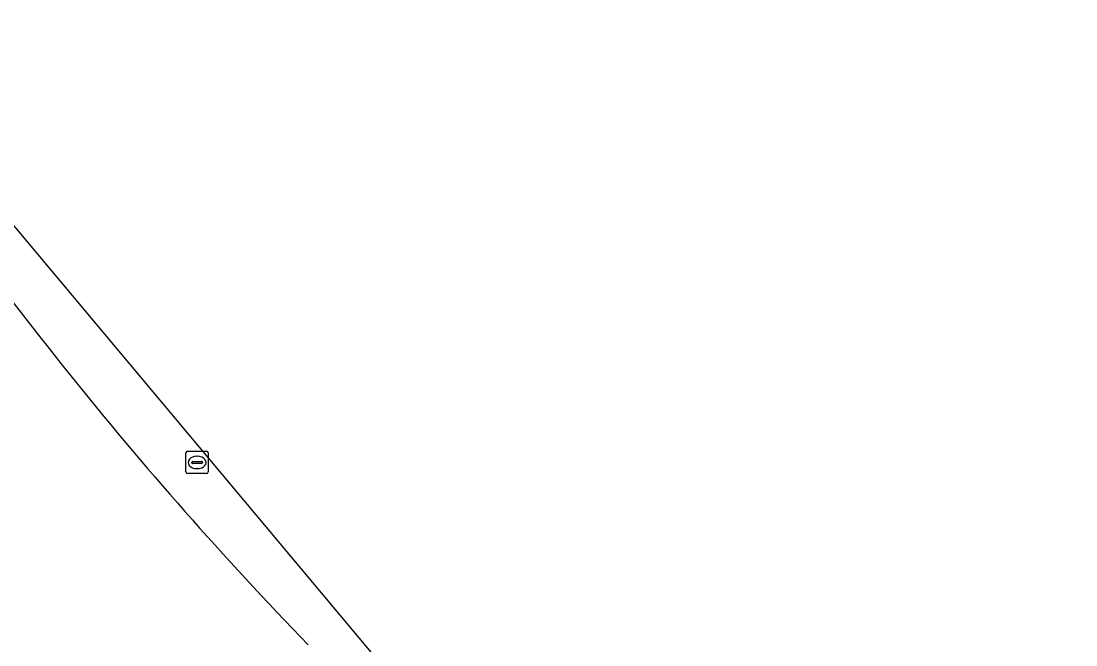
# Model space of a CAD drawing. Extents: x 159352 to 160617, y 385888 to 387323.
# Drawn here: x 160570.03 to 160617.43, y 386532.43 to 386560.45 of the extents above; entities that cross this region are included whole.
import ezdxf

# ---------------------------------------------------------------- set-up
doc = ezdxf.new("R2010")
doc.units = 0
for name, color, linetype in [('IMGEO_Berm_groen', 7, 'Continuous'), ('IMGEO_OVBaan_gesloten', 7, 'Continuous'), ('IMGEO_Rioolput', 7, 'Continuous')]:
    doc.layers.add(name, color=color, linetype=linetype)

msp = doc.modelspace()

# ---------------------------------------------------------------- linework, layer by layer
at = {"layer": 'IMGEO_Berm_groen'}
msp.add_arc((160707.672, 386653.28), 173.679, 213.31688, 224.09544, dxfattribs=at)
at = {"layer": 'IMGEO_OVBaan_gesloten'}
msp.add_lwpolyline([(160616.471, 386504.669), (160617.435, 386505.515), (160608.631, 386513.091), (160587.772, 386529.698), (160562.065, 386560.373), (160531.896, 386608.867), (160530.855, 386608.191), (160537.4, 386597.757), (160550.474, 386576.9), (160562.538, 386557.884)], dxfattribs=at)
msp.add_arc((160707.672, 386653.28), 173.679, 213.31688, 224.09544, dxfattribs=at)
at = {"layer": 'IMGEO_Rioolput'}
for p, q in [((160577.518, 386541.124), (160578.37, 386541.124)), ((160577.443, 386540.198), (160577.443, 386541.05)), ((160577.745, 386540.667), (160578.143, 386540.667)), ((160577.931, 386540.904), (160577.956, 386540.904)), ((160578.444, 386541.05), (160578.444, 386540.198)), ((160577.702, 386540.618), (160577.702, 386540.63)), ((160578.14, 386540.581), (160577.742, 386540.581)), ((160577.954, 386540.344), (160577.929, 386540.344)), ((160578.186, 386540.63), (160578.186, 386540.618)), ((160578.37, 386540.124), (160577.518, 386540.124))]:
    msp.add_line(p, q, dxfattribs=at)
for points in [[(160577.518, 386541.124), (160578.37, 386541.124)], [(160577.443, 386540.198), (160577.443, 386541.05)], [(160578.444, 386541.05), (160578.444, 386540.198)], [(160578.37, 386540.124), (160577.518, 386540.124)]]:
    msp.add_lwpolyline(points, dxfattribs=at)
for centre, radius, start, end in [((160577.52, 386541.048), 0.0765, 91.552, 178.448), ((160577.52, 386541.048), 0.0765, 91.552, 178.448), ((160578.368, 386541.048), 0.0765, 1.552, 88.448), ((160578.368, 386541.048), 0.0765, 1.552, 88.448), ((160577.742, 386540.627), 0.0403, 85.8775, 175.7526), ((160578.147, 386540.629), 0.0386, 1.7309, 96.639), ((160577.52, 386540.2), 0.0765, 181.552, 268.448), ((160577.52, 386540.2), 0.0765, 181.552, 268.448), ((160577.739, 386540.617), 0.0366, 178.938, 274.7102), ((160578.143, 386540.624), 0.043, 264.8664, 352.4533), ((160578.368, 386540.2), 0.0765, 271.552, 358.448), ((160578.368, 386540.2), 0.0765, 271.552, 358.448)]:
    msp.add_arc(centre, radius, start, end, dxfattribs=at)
for centre, major_axis, ratio, start_param, end_param in [((160577.93, 386540.624), (-0.387, 0.002), 0.722429, 4.712389, 7.853982), ((160577.955, 386540.624), (-0.39, 0.002), 0.717154, 1.570796, 4.712389)]:
    msp.add_ellipse(centre, major_axis=major_axis, ratio=ratio, start_param=start_param, end_param=end_param, dxfattribs=at)

doc.saveas('drawing.dxf')
